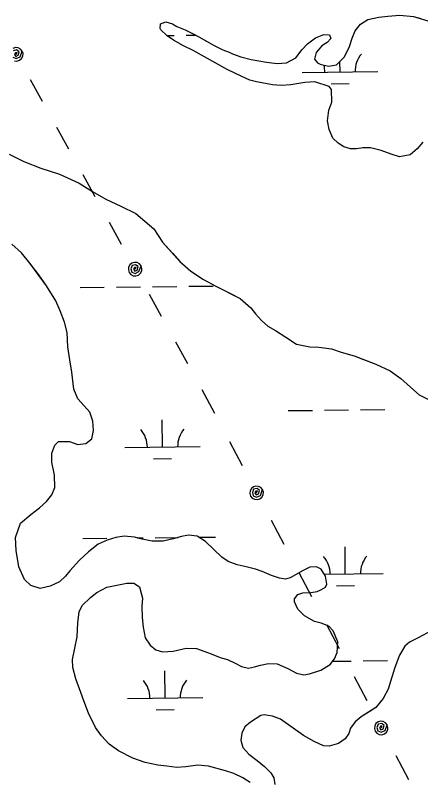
# Model space of a CAD drawing. Extents: x 3734862 to 3772949, y 391520 to 417239.
# Drawn here: x 3762898 to 3763436, y 407148 to 408161 of the extents above; entities that cross this region are included whole.
import ezdxf

# ---------------------------------------------------------------- set-up
doc = ezdxf.new("R2010")
doc.units = 0
for name, color, linetype in [('V-TOPO-SHOR', 7, 'Continuous'), ('V-UTIL-LINE', 7, 'Continuous'), ('V-WETL-SWMP', 7, 'Continuous')]:
    doc.layers.add(name, color=color, linetype=linetype)

msp = doc.modelspace()

# ---------------------------------------------------------------- linework, layer by layer
at = {"layer": 'V-TOPO-SHOR'}
for points in [[(3763173.2, 408115.6), (3763181.9, 408112.4), (3763186.2, 408110), (3763197.2, 408106), (3763211, 408102.4), (3763231.1, 408099.2), (3763245.3, 408097.2), (3763257.9, 408098.3), (3763270.1, 408105), (3763278.4, 408116), (3763285.5, 408123.4), (3763296.2, 408131.3), (3763307.3, 408135.9), (3763314.7, 408135.1), (3763316.3, 408130.4), (3763311.6, 408124.9), (3763304.4, 408120.6), (3763296.9, 408111.9), (3763294.9, 408102.9), (3763298.8, 408098.1), (3763302.4, 408096.2), (3763313.4, 408093.8), (3763324.1, 408095.7), (3763334.7, 408106.3), (3763341.1, 408119.7), (3763344.7, 408130.7), (3763348.7, 408140.5), (3763355.8, 408149.2), (3763365.3, 408155.4), (3763379.9, 408158.9), (3763392.1, 408160), (3763407.8, 408161.2), (3763426, 408159.5), (3763435.8, 408156.7)], [(3763438.3, 407993.2), (3763430.8, 407984.2), (3763421.7, 407976.3), (3763407.5, 407973.6), (3763396.5, 407977.2), (3763383.1, 407982), (3763369, 407985.6), (3763358.7, 407985.6), (3763350.4, 407984.1), (3763342.5, 407984.1), (3763333.9, 407986.9), (3763326, 407991.7), (3763319, 407998.4), (3763314.3, 408009.8), (3763312, 408021.3), (3763314, 408035.4), (3763318, 408046.1), (3763317.2, 408063), (3763314.1, 408066.6), (3763295.2, 408072.9), (3763282.2, 408072.2), (3763263.7, 408069.1), (3763250.7, 408068), (3763239.2, 408068.8), (3763218, 408072.8), (3763209.3, 408075.2), (3763198.7, 408080), (3763179, 408089.5), (3763134.2, 408114.5), (3763121.2, 408120.5), (3763108.2, 408128), (3763099.6, 408134), (3763091.4, 408141.9), (3763090.2, 408143.5), (3763091, 408149.4), (3763091, 408149.8), (3763097.7, 408152.5), (3763106.7, 408149.7), (3763112.6, 408146.5), (3763123.3, 408141.8), (3763133.9, 408136.6), (3763141.4, 408132.6), (3763152.8, 408126.3), (3763161.8, 408121.1), (3763173.2, 408115.6)], [(3762890.3, 407977.1), (3762909.8, 407967.2), (3762932.1, 407958.5), (3762956.8, 407950.6), (3762983, 407938.7), (3763000.9, 407927.7), (3763018.5, 407917.4), (3763038.1, 407908), (3763058, 407898.5), (3763081.8, 407878), (3763093.5, 407860.7), (3763106.8, 407845.8), (3763116.5, 407834.8), (3763131, 407822.2), (3763147.8, 407811.2), (3763164.2, 407802.1), (3763183.7, 407792.3), (3763196.2, 407785.9), (3763210.3, 407773.4), (3763216.9, 407765.5), (3763224.7, 407756.9), (3763232.9, 407749), (3763243.1, 407743.5), (3763256.7, 407734.4), (3763271.2, 407725.3)], [(3763079.7, 407464.3), (3763066.4, 407467.1), (3763056.2, 407469.5), (3763042.9, 407470.7), (3763031.5, 407469.2), (3763020.2, 407465.7), (3763008.4, 407460.2), (3762995.4, 407450.1), (3762983.7, 407439.2), (3762970.7, 407424.8), (3762964.8, 407417.7), (3762956.9, 407410.3), (3762944.7, 407404.5), (3762931.4, 407401.4), (3762918.9, 407405.4), (3762910.7, 407413.6), (3762903.3, 407430.1), (3762899.5, 407452), (3762898.8, 407468.9), (3762905.5, 407488.1), (3762918.9, 407499.4), (3762930.7, 407508.3), (3762939.7, 407516.9), (3762946.8, 407525.5), (3762950.7, 407535.3), (3762950.4, 407551.7), (3762946.9, 407569), (3762947, 407580.7), (3762950.9, 407591.3), (3762955.7, 407596.4), (3762970.1, 407596.3), (3762981.5, 407592.3), (3762992.1, 407593.5), (3762999.9, 407599.7), (3763001.9, 407610.7), (3763001.2, 407623.2), (3762997.3, 407635.4), (3762989.5, 407643.6), (3762981.3, 407652.7), (3762975.9, 407665.6), (3762973.2, 407688.3), (3762970.6, 407704.4), (3762967.9, 407722), (3762967.2, 407740.8), (3762963.7, 407754.5), (3762957.9, 407769.5), (3762952.1, 407782.8), (3762940, 407802.8), (3762929.5, 407817), (3762917.8, 407832.7), (3762906.5, 407846.4), (3762894, 407857.8)], [(3763271.2, 407725.3), (3763288.8, 407721.7), (3763300.6, 407721.3), (3763317.4, 407719.3), (3763330.3, 407714.5), (3763347.5, 407709.8), (3763359.6, 407705), (3763376.1, 407698.7), (3763395.2, 407690), (3763409.3, 407679.8), (3763422.2, 407668.4), (3763433.5, 407658.1), (3763447.5, 407651)], [(3763187.8, 407156.4), (3763176.9, 407160), (3763154.6, 407166), (3763140.5, 407167.6), (3763124.4, 407165.3), (3763112.6, 407164.5), (3763099.3, 407166.2), (3763087.2, 407167.4), (3763070.4, 407171), (3763054.3, 407176.5), (3763035.2, 407186.4), (3763022.7, 407195.4), (3763012.5, 407206.4), (3763004.7, 407217.4), (3762995.4, 407236.3), (3762989.2, 407252.7), (3762985.3, 407263.7), (3762978.7, 407281.8), (3762974.5, 407296.7), (3762974.1, 407307.6), (3762977.3, 407322.5), (3762980.5, 407337.4), (3762981.4, 407355.8), (3762983, 407370.7), (3762986.9, 407378.9), (3762998, 407389.4), (3763006.6, 407396), (3763019.9, 407403.4), (3763046.2, 407408.4), (3763055.6, 407408.8), (3763063, 407403.6), (3763065.7, 407393.5), (3763066.9, 407388.7), (3763066.1, 407377.8), (3763066.4, 407362.9), (3763067.9, 407350.4), (3763070.6, 407336.3), (3763077.2, 407326.4), (3763084.6, 407320.1), (3763093.6, 407317.8), (3763107.7, 407318.5), (3763125, 407322.3), (3763138.3, 407321.9), (3763154.3, 407316.4), (3763171.2, 407309.6), (3763179.8, 407307.6), (3763189.9, 407302.5), (3763198.1, 407298.2), (3763207.5, 407295.8), (3763215.4, 407297.7), (3763223.2, 407300), (3763233.8, 407302), (3763245.5, 407301.5), (3763259.6, 407295.6), (3763270.9, 407289.3), (3763280.7, 407287.3), (3763288.2, 407288.4), (3763303.1, 407293.1), (3763315.6, 407300.9), (3763321.2, 407308.3), (3763325.1, 407316.9), (3763325.9, 407331), (3763319.7, 407345.5), (3763313.9, 407351.4), (3763303.7, 407355.7), (3763294.7, 407357.7), (3763281.8, 407365.2), (3763272.8, 407374.3), (3763268.2, 407383.7), (3763268.2, 407388), (3763272.9, 407393.5), (3763279.2, 407395.8), (3763289.8, 407396.1), (3763298.4, 407397.7), (3763303.1, 407399.6), (3763309.4, 407403.5), (3763311, 407407.4), (3763309.4, 407418), (3763303.6, 407427), (3763297.7, 407430.2), (3763288.7, 407429.8), (3763279.7, 407425.5), (3763269.5, 407419.7), (3763262.4, 407415.8), (3763256.5, 407413.9), (3763248.7, 407415.1), (3763238.1, 407418.6), (3763225.6, 407424.2), (3763216.6, 407427), (3763204.5, 407430.1), (3763192.4, 407432.9), (3763180.6, 407437.3), (3763172.1, 407443.2), (3763161.1, 407453.8), (3763150.6, 407464), (3763139.6, 407470.7), (3763127.9, 407472.3), (3763118.5, 407470.4), (3763107.5, 407467.3), (3763094.2, 407464.2), (3763079.7, 407464.3)], [(3763450.1, 407345.8), (3763432.1, 407336.1), (3763420.7, 407330.2), (3763414.4, 407325.2), (3763407.3, 407313), (3763401.4, 407296.6), (3763395.5, 407278.2), (3763392.3, 407268.1), (3763386, 407255.9), (3763376.1, 407243.8), (3763367.1, 407238), (3763356.9, 407231.4), (3763348.6, 407224.8), (3763342.7, 407216.2), (3763340.4, 407209.5), (3763335.6, 407202.5), (3763326.6, 407195.9), (3763314.4, 407192.4), (3763306.6, 407193.2), (3763294.5, 407198.7), (3763280.4, 407206.6), (3763249.6, 407228.3), (3763239.4, 407232.2), (3763228, 407234.2), (3763223.7, 407233.1), (3763210, 407224.5), (3763202.5, 407218.3), (3763198.6, 407209.7), (3763197.4, 407200.7), (3763200.1, 407190.9), (3763207.9, 407181.8), (3763218.8, 407173.5), (3763228.6, 407165.7), (3763237.2, 407157.4), (3763241.1, 407150.7), (3763242.2, 407141.7)], [(3763209.7, 407144.6), (3763199.9, 407150.5), (3763187.8, 407156.4)]]:
    msp.add_lwpolyline(points, dxfattribs=at)
at = {"layer": 'V-UTIL-LINE'}
for points in [[(3762895.3, 408105.5), (3762899.8, 408103.7), (3762904.8, 408106.1), (3762907.6, 408113.7), (3762905.3, 408116.4), (3762902.2, 408118), (3762898.7, 408118.3), (3762895.4, 408117.2)], [(3762899.7, 408109.4), (3762901, 408111.9), (3762898.7, 408111.6), (3762897.5, 408109.1), (3762899.2, 408106.7), (3762902.3, 408108.2), (3762903.7, 408112.7), (3762900.2, 408115.2), (3762895.5, 408114.1)], [(3762897.2, 408100.7), (3762900.7, 408100.4), (3762904.1, 408101.5), (3762906.8, 408103.8), (3762908.4, 408106.9), (3762908.7, 408110.4), (3762907.6, 408113.7)], [(3762918.1, 408076.1), (3762934.1, 408047.2)], [(3762953, 408013.1), (3762969.1, 407984.1)], [(3762987.9, 407950), (3763004, 407921.1)], [(3763022.8, 407887), (3763038.9, 407858)], [(3763057.3, 407824.8), (3763058.5, 407827.3), (3763056.2, 407827), (3763055.1, 407824.5), (3763056.8, 407822.1), (3763059.8, 407823.6), (3763061.2, 407828.1), (3763057.8, 407830.6), (3763053.1, 407829.5), (3763051.6, 407825.2), (3763052.9, 407820.9), (3763057.3, 407819.1), (3763062.3, 407821.5), (3763065.1, 407829.1), (3763062.9, 407831.8), (3763059.8, 407833.4), (3763056.3, 407833.7), (3763052.9, 407832.6), (3763050.2, 407830.4), (3763048.6, 407827.3), (3763048.3, 407823.8), (3763049.4, 407820.4), (3763051.7, 407817.7), (3763054.8, 407816.1), (3763058.3, 407815.8), (3763061.6, 407816.9), (3763064.3, 407819.2), (3763065.9, 407822.3), (3763066.2, 407825.8), (3763065.1, 407829.1)], [(3763075.7, 407791.5), (3763091.7, 407762.6)], [(3763110.6, 407728.5), (3763126.6, 407699.5)], [(3763145.5, 407665.4), (3763162.3, 407633.7)], [(3763182.1, 407596.4), (3763198.9, 407564.7)], [(3763218.2, 407528.3), (3763219.5, 407530.8), (3763217.2, 407530.5), (3763216, 407528.1), (3763217.6, 407525.6), (3763220.7, 407527.1), (3763222.2, 407531.5), (3763218.8, 407534.1), (3763214, 407533.1), (3763212.5, 407528.8), (3763213.7, 407524.5), (3763218.1, 407522.6), (3763223.1, 407524.9), (3763226.1, 407532.5), (3763223.9, 407535.2), (3763220.8, 407536.9), (3763217.3, 407537.2), (3763213.9, 407536.2), (3763211.2, 407534), (3763209.6, 407530.9), (3763209.2, 407527.4), (3763210.2, 407524.1), (3763212.4, 407521.3), (3763215.5, 407519.7), (3763219, 407519.3), (3763222.4, 407520.3), (3763225.1, 407522.6), (3763226.8, 407525.6), (3763227.1, 407529.1), (3763226.1, 407532.5)], [(3763237.4, 407491.9), (3763254.2, 407460.2)], [(3763274, 407422.9), (3763290.8, 407391.1)], [(3763310.6, 407353.8), (3763327.4, 407322.1)], [(3763347.2, 407284.8), (3763364, 407253.1)], [(3763383.3, 407216.7), (3763384.6, 407219.2), (3763382.3, 407218.9), (3763381.1, 407216.5), (3763382.7, 407214), (3763385.8, 407215.5), (3763387.3, 407219.9), (3763383.9, 407222.5), (3763379.2, 407221.5), (3763377.6, 407217.2), (3763378.8, 407212.9), (3763383.3, 407211), (3763388.3, 407213.3), (3763391.2, 407220.9), (3763389, 407223.6), (3763385.9, 407225.3), (3763382.4, 407225.6), (3763379.1, 407224.6), (3763376.3, 407222.4), (3763374.7, 407219.3), (3763374.3, 407215.8), (3763375.3, 407212.5), (3763377.5, 407209.7), (3763380.6, 407208.1), (3763384.1, 407207.7), (3763387.5, 407208.7), (3763390.2, 407210.9), (3763391.9, 407214), (3763392.2, 407217.5), (3763391.2, 407220.9)], [(3763402.6, 407180.3), (3763419.4, 407148.6)]]:
    msp.add_lwpolyline(points, dxfattribs=at)
at = {"layer": 'V-WETL-SWMP'}
for p, q in [((3763099.2, 408134.4), (3763108.9, 408134.5)), ((3763124.9, 408134.7), (3763137.3, 408134.8)), ((3763328.7, 408086.1), (3763328.5, 408100.1)), ((3763278.7, 408085.5), (3763378.7, 408086.6)), ((3763316.9, 408070.5), (3763340.9, 408070.8)), ((3762984.4, 407800.5), (3763016.4, 407800.8)), ((3763032.4, 407801), (3763064.4, 407801.3)), ((3763080.4, 407801.5), (3763112.4, 407801.8)), ((3763128.4, 407802), (3763160.4, 407802.3)), ((3763260, 407637.2), (3763292, 407637.6)), ((3763308, 407637.7), (3763340, 407638.1)), ((3763356, 407638.2), (3763388, 407638.6)), ((3763093.5, 407589), (3763093.1, 407625)), ((3763043.5, 407588.5), (3763143.5, 407589.6)), ((3763081.6, 407573.5), (3763105.6, 407573.7)), ((3762987.9, 407467.8), (3763019.9, 407468.2)), ((3763059.9, 407468.6), (3763067.9, 407468.7)), ((3763083.9, 407468.8), (3763114.1, 407469.2)), ((3763141.7, 407469.5), (3763163.9, 407469.7)), ((3763335.7, 407420.8), (3763335.3, 407456.8)), ((3763307.8, 407420.5), (3763385.7, 407421.3)), ((3763323.9, 407405.2), (3763347.9, 407405.5)), ((3763318.8, 407305.1), (3763343.5, 407305.4)), ((3763359.5, 407305.6), (3763391.5, 407305.9)), ((3763097, 407256.4), (3763096.6, 407292.4)), ((3763047, 407255.8), (3763147, 407256.9)), ((3763085.1, 407240.8), (3763109.1, 407241.1))]:
    msp.add_line(p, q, dxfattribs=at)
for points in [[(3763173.2, 408115.6), (3763181.9, 408112.4), (3763186.2, 408110), (3763197.2, 408106), (3763211, 408102.4), (3763231.1, 408099.2), (3763245.3, 408097.2), (3763257.9, 408098.3), (3763270.1, 408105), (3763278.4, 408116), (3763285.5, 408123.4), (3763296.2, 408131.3), (3763307.3, 408135.9), (3763314.7, 408135.1), (3763316.3, 408130.4), (3763311.6, 408124.9), (3763304.4, 408120.6), (3763296.9, 408111.9), (3763294.9, 408102.9), (3763298.8, 408098.1), (3763302.4, 408096.2), (3763313.4, 408093.8), (3763324.1, 408095.7), (3763334.7, 408106.3), (3763341.1, 408119.7), (3763344.7, 408130.7), (3763348.7, 408140.5), (3763355.8, 408149.2), (3763365.3, 408155.4), (3763379.9, 408158.9), (3763392.1, 408160), (3763407.8, 408161.2), (3763426, 408159.5), (3763449.6, 408152.7)], [(3763438.3, 407993.2), (3763430.8, 407984.2), (3763421.7, 407976.3), (3763407.5, 407973.6), (3763396.5, 407977.2), (3763383.1, 407982), (3763369, 407985.6), (3763358.7, 407985.6), (3763350.4, 407984.1), (3763342.5, 407984.1), (3763333.9, 407986.9), (3763326, 407991.7), (3763319, 407998.4), (3763314.3, 408009.8), (3763312, 408021.3), (3763314, 408035.4), (3763318, 408046.1), (3763317.2, 408063), (3763314.1, 408066.6), (3763295.2, 408072.9), (3763282.2, 408072.2), (3763263.7, 408069.1), (3763250.7, 408068), (3763239.2, 408068.8), (3763218, 408072.8), (3763209.3, 408075.2), (3763198.7, 408080), (3763179, 408089.5), (3763134.2, 408114.5), (3763121.2, 408120.5), (3763108.2, 408128), (3763099.6, 408134), (3763091.4, 408141.9), (3763090.2, 408143.5), (3763091, 408149.8), (3763097.7, 408152.5), (3763106.7, 408149.7), (3763112.6, 408146.5), (3763123.3, 408141.8), (3763133.9, 408136.6), (3763141.4, 408132.6), (3763161.8, 408121.1), (3763173.2, 408115.6)], [(3762890.3, 407977.1), (3762909.8, 407967.2), (3762932.1, 407958.5), (3762956.8, 407950.6), (3762983, 407938.7), (3763000.9, 407927.7), (3763018.5, 407917.4), (3763038.1, 407908), (3763058, 407898.5), (3763081.8, 407878), (3763093.5, 407860.7), (3763116.5, 407834.8), (3763131, 407822.2), (3763147.8, 407811.2), (3763164.2, 407802.1), (3763196.2, 407785.9), (3763210.3, 407773.4), (3763216.9, 407765.5), (3763224.7, 407756.9), (3763232.9, 407749), (3763243.1, 407743.5), (3763256.7, 407734.4), (3763271.2, 407725.3), (3763288.8, 407721.7), (3763300.6, 407721.3), (3763317.4, 407719.3), (3763330.3, 407714.5), (3763347.5, 407709.8), (3763376.1, 407698.7), (3763395.2, 407690), (3763409.3, 407679.8), (3763422.2, 407668.4), (3763433.5, 407658.1), (3763447.5, 407651)], [(3762981.3, 407652.7), (3762975.9, 407665.6), (3762973.2, 407688.3), (3762970.6, 407704.4), (3762967.9, 407722), (3762967.2, 407740.8), (3762963.7, 407754.6), (3762957.9, 407769.5), (3762952.1, 407782.8), (3762940, 407802.8), (3762917.8, 407832.7), (3762906.5, 407846.4), (3762894, 407857.8)], [(3763077.2, 407326.4), (3763084.6, 407320.1), (3763093.6, 407317.8), (3763107.7, 407318.5), (3763125, 407322.3), (3763138.3, 407321.9), (3763154.3, 407316.4), (3763171.2, 407309.6), (3763179.8, 407307.6), (3763189.9, 407302.5), (3763198.1, 407298.2), (3763207.5, 407295.8), (3763215.4, 407297.7), (3763223.2, 407300), (3763233.8, 407302), (3763245.5, 407301.5), (3763259.6, 407295.6), (3763270.9, 407289.3), (3763280.7, 407287.3), (3763288.2, 407288.4), (3763303.1, 407293.1), (3763315.6, 407300.9), (3763321.2, 407308.3), (3763325.1, 407316.9), (3763325.9, 407331), (3763319.7, 407345.5), (3763313.9, 407351.4), (3763303.7, 407355.7), (3763294.7, 407357.7), (3763281.8, 407365.2), (3763272.8, 407374.3), (3763268.2, 407383.7), (3763268.2, 407388), (3763272.9, 407393.5), (3763279.2, 407395.8), (3763289.8, 407396.1), (3763298.4, 407397.7), (3763303.1, 407399.6), (3763309.4, 407403.5), (3763311, 407407.4), (3763309.4, 407418), (3763303.6, 407427), (3763297.7, 407430.2), (3763288.7, 407429.8), (3763279.7, 407425.5), (3763269.5, 407419.7), (3763262.4, 407415.8), (3763256.5, 407413.9), (3763248.7, 407415.1), (3763238.1, 407418.6), (3763225.6, 407424.2), (3763216.6, 407427), (3763204.5, 407430.1), (3763192.4, 407432.9), (3763180.6, 407437.3), (3763172.1, 407443.2), (3763150.6, 407464), (3763139.6, 407470.7), (3763127.9, 407472.3), (3763118.5, 407470.4), (3763107.5, 407467.3), (3763094.2, 407464.2), (3763079.7, 407464.3), (3763066.4, 407467.1), (3763056.2, 407469.5), (3763042.9, 407470.7), (3763031.5, 407469.2), (3763020.2, 407465.7), (3763008.4, 407460.2), (3762995.4, 407450.1), (3762983.7, 407439.2), (3762970.7, 407424.8), (3762964.8, 407417.7), (3762956.9, 407410.3), (3762944.7, 407404.5), (3762931.4, 407401.4), (3762918.9, 407405.4), (3762910.7, 407413.6), (3762903.3, 407430.1), (3762899.5, 407452), (3762898.8, 407468.9), (3762905.5, 407488.1), (3762918.9, 407499.4), (3762930.7, 407508.3), (3762939.7, 407516.9), (3762946.8, 407525.5), (3762950.7, 407535.3), (3762950.4, 407551.7), (3762946.9, 407569), (3762947, 407580.7), (3762950.9, 407591.3), (3762955.7, 407596.4), (3762970.1, 407596.3), (3762981.5, 407592.3), (3762992.1, 407593.5), (3762999.9, 407599.7), (3763001.9, 407610.7), (3763001.2, 407623.2), (3762997.3, 407635.4), (3762989.5, 407643.6), (3762981.3, 407652.7)], [(3763209.7, 407144.6), (3763199.9, 407150.5), (3763187.8, 407156.4), (3763176.9, 407160), (3763154.6, 407166), (3763140.5, 407167.6), (3763124.4, 407165.3), (3763112.6, 407164.5), (3763099.3, 407166.2), (3763087.2, 407167.4), (3763070.4, 407171), (3763054.3, 407176.5), (3763035.2, 407186.4), (3763022.7, 407195.4), (3763012.5, 407206.4), (3763004.7, 407217.4), (3762995.4, 407236.3), (3762989.2, 407252.7), (3762985.3, 407263.7), (3762978.7, 407281.8), (3762974.5, 407296.7), (3762974.1, 407307.6), (3762980.5, 407337.4), (3762981.4, 407355.8), (3762983, 407370.7), (3762986.9, 407378.9), (3762998, 407389.4), (3763006.6, 407396), (3763019.9, 407403.4), (3763046.2, 407408.4), (3763055.6, 407408.8), (3763063, 407403.6), (3763066.9, 407388.7), (3763066.1, 407377.8), (3763066.4, 407362.9), (3763067.9, 407350.4), (3763070.6, 407336.3), (3763077.2, 407326.4)], [(3763450.1, 407345.8), (3763432.1, 407336.1), (3763420.7, 407330.2), (3763414.4, 407325.2), (3763407.3, 407313), (3763401.4, 407296.6), (3763395.5, 407278.2), (3763392.3, 407268.1), (3763386, 407255.9), (3763376.1, 407243.8), (3763356.9, 407231.4), (3763348.6, 407224.8), (3763342.7, 407216.2), (3763340.4, 407209.5), (3763335.6, 407202.5), (3763326.6, 407195.9), (3763314.4, 407192.4), (3763306.6, 407193.2), (3763294.5, 407198.7), (3763280.4, 407206.6), (3763249.6, 407228.3), (3763239.4, 407232.2), (3763228, 407234.2), (3763223.7, 407233.1), (3763210, 407224.5), (3763202.5, 407218.3), (3763198.6, 407209.7), (3763197.4, 407200.7), (3763200.1, 407190.9), (3763207.9, 407181.8), (3763218.8, 407173.5), (3763228.6, 407165.7), (3763237.2, 407157.4), (3763241, 407150.7), (3763242.2, 407141.7)]]:
    msp.add_lwpolyline(points, dxfattribs=at)
for centre, start, end in [((3763383.9, 408087.1), 139.8334, 181.377), ((3763273.4, 408086), 359.8334, 14.9257), ((3763038.2, 407588.9), 359.8334, 41.377), ((3763148.7, 407590.1), 139.8334, 181.377), ((3763391, 407421.8), 139.8334, 181.377), ((3763280.5, 407420.7), 359.8334, 41.377), ((3763041.7, 407256.3), 359.8334, 41.377), ((3763152.2, 407257.4), 139.8334, 181.377)]:
    msp.add_arc(centre, 35.2, start, end, dxfattribs=at)

doc.saveas('drawing.dxf')
